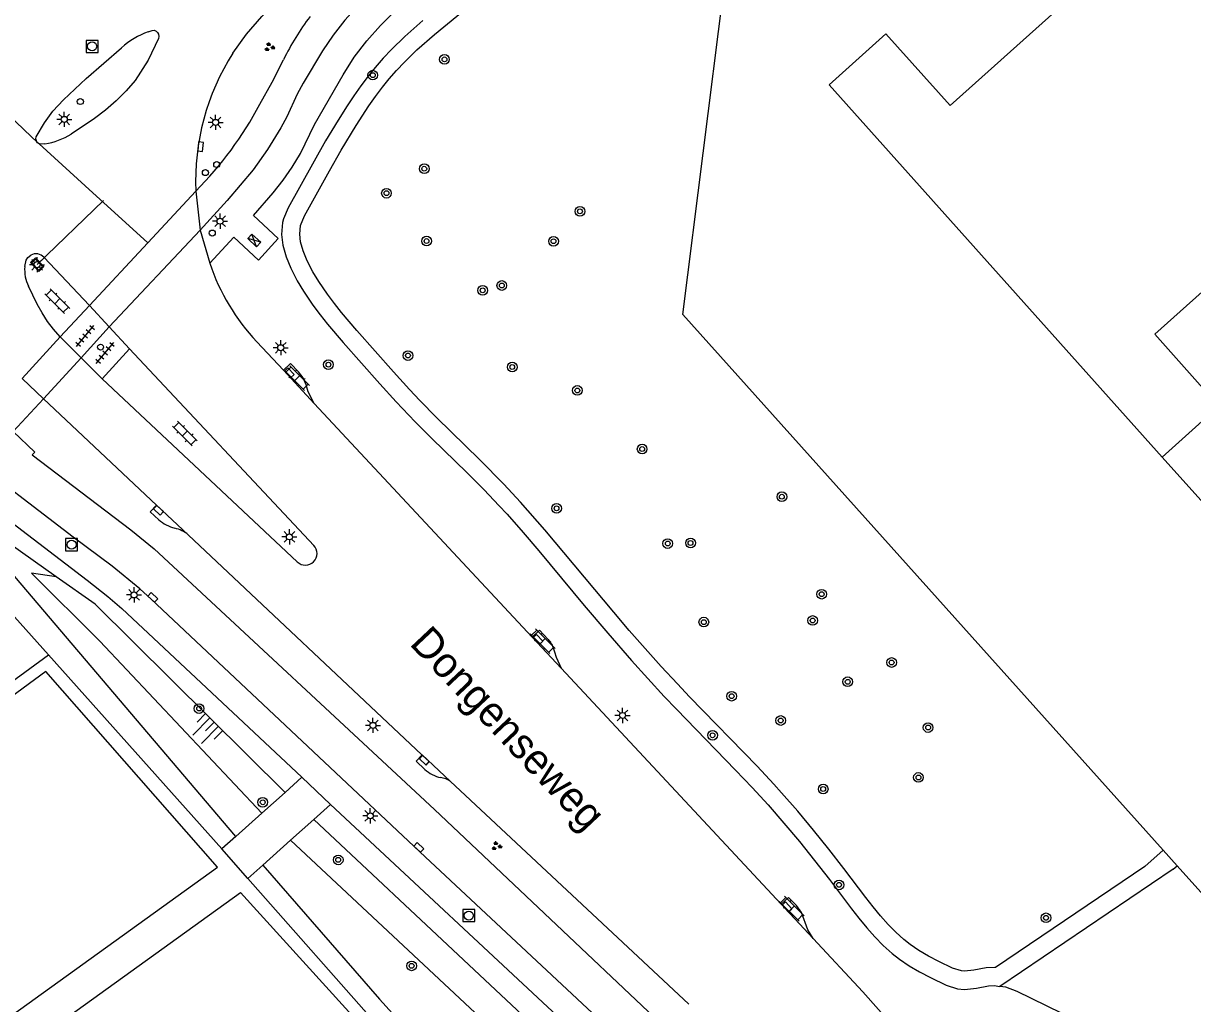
# Model space of a CAD drawing. Extents: x 130998 to 133001, y 398999 to 403002.
# Drawn here: x 131050.2 to 131146.9, y 399375.3 to 399456.3 of the extents above; entities that cross this region are included whole.
import ezdxf

# ---------------------------------------------------------------- set-up
doc = ezdxf.new("R2010")
doc.units = 0
for name, color, linetype in [('gg-afsc-hekwerk', 7, 'Continuous'), ('gg-anno-openbare ruimte label', 7, 'Continuous'), ('gg-bbg-hoofdgebouw', 7, 'Continuous'), ('gg-bbg-onder overbouw', 7, 'Continuous'), ('gg-bbg-pand overbouw', 7, 'Continuous'), ('gg-knt-BGT kruinlijn', 7, 'Continuous'), ('gg-knt-bovenkant onderkant talud', 7, 'Continuous'), ('gg-knt-onverhard', 7, 'Continuous'), ('gg-knt-verharding', 7, 'Continuous'), ('gg-knt-verharding nz', 7, 'Continuous'), ('gt-grn-groengrens', 7, 'Continuous'), ('gt-grn-groengrens NZ', 7, 'Continuous'), ('gt-grn-weggrens', 7, 'Continuous'), ('gt-knt-lijn portaal', 7, 'Continuous'), ('gt-symb-boom', 7, 'Continuous'), ('gt-symb-drukknoppaal', 7, 'Continuous'), ('gt-symb-groenvak', 7, 'Continuous'), ('gt-symb-klinker verharding', 7, 'Continuous'), ('gt-symb-kolk', 7, 'Continuous'), ('gt-symb-lichtmast', 7, 'Continuous'), ('gt-symb-rioolschacht', 7, 'Continuous'), ('gt-symb-talud symbool', 7, 'Continuous'), ('gt-symb-tegel verharding', 7, 'Continuous'), ('gt-symb-verkeersregelinstallatiekast', 7, 'Continuous'), ('gt-symb-verkeersregelinstallatiepaal', 7, 'Continuous'), ('gt-symb-wegwijzer', 7, 'Continuous')]:
    doc.layers.add(name, color=color, linetype=linetype)

# ---------------------------------------------------------------- blocks, each defined once
blk = doc.blocks.new('gt0-BOOM')
at = {"layer": 'gt-symb-boom'}
for radius in [0.4, 0.2]:
    blk.add_circle((0, 0), radius, dxfattribs=at)
blk = doc.blocks.new('gt0-VIPAAL')
at = {"layer": 'gt-symb-verkeersregelinstallatiepaal'}
blk.add_circle((0, 0), 0.25, dxfattribs=at)
blk = doc.blocks.new('gt0-LMAST')
at = {"layer": 'gt-symb-lichtmast'}
for p, q in [((-0.182, 0.173), (-0.447, 0.438)), ((-0.005, 0.246), (-0.005, 0.621)), ((0.172, 0.173), (0.437, 0.438)), ((-0.255, -0.004), (-0.63, -0.004)), ((-0.182, -0.181), (-0.447, -0.446)), ((-0.005, -0.254), (-0.005, -0.629)), ((0.437, -0.446), (0.172, -0.181)), ((0.245, -0.004), (0.62, -0.004))]:
    blk.add_line(p, q, dxfattribs=at)
blk.add_circle((-0.005, -0.004), 0.25, dxfattribs=at)
blk = doc.blocks.new('gt0-DPAAL')
at = {"layer": 'gt-symb-drukknoppaal'}
blk.add_circle((0, 0), 0.25, dxfattribs=at)
blk = doc.blocks.new('gt0-KOLK')
at = {"layer": 'gt-symb-kolk'}
blk.add_lwpolyline([(0, 0), (0.375, 0), (0.375, 0.4), (-0.375, 0.4), (-0.375, 0), (0, 0)], dxfattribs=at)
blk = doc.blocks.new('gt0-RS')
at = {"layer": 'gt-symb-rioolschacht'}
blk.add_lwpolyline([(-0.5, -0.5), (0.5, -0.5), (0.5, 0.5), (-0.5, 0.5)], close=True, dxfattribs=at)
blk.add_circle((0, 0), 0.375, dxfattribs=at)
blk = doc.blocks.new('gt0-WW')
at = {"layer": 'gt-symb-wegwijzer'}
blk.add_lwpolyline([(-0.5, 0.295), (-0.5, -0.295), (0.5, -0.295), (0.5, 0.295), (-0.5, 0.295)], dxfattribs=at)
blk.add_lwpolyline([(-0.418, -0.212), (0.417, -0.212), (0.417, 0.212), (-0.418, 0.212)], close=True, dxfattribs=at)
blk = doc.blocks.new('gt0-TEG1')
at = {"layer": 'gt-symb-tegel verharding'}
for p, q in [((-1.125, 0), (1.125, 0)), ((-0.9, -0.25), (-0.9, 0.25)), ((-0.45, -0.25), (-0.45, 0.25)), ((0, -0.25), (0, 0.25)), ((0.45, -0.25), (0.45, 0.25)), ((0.9, -0.25), (0.9, 0.25))]:
    blk.add_line(p, q, dxfattribs=at)
blk = doc.blocks.new('gt0-VRIKST')
at = {"layer": 'gt-symb-verkeersregelinstallatiekast'}
for p, q in [((-0.501, -0.249), (0.501, 0.249)), ((-0.501, 0.249), (0.501, -0.249))]:
    blk.add_line(p, q, dxfattribs=at)
blk.add_lwpolyline([(0.501, 0.249), (-0.501, 0.249), (-0.501, -0.249), (0.501, -0.249)], close=True, dxfattribs=at)
blk = doc.blocks.new('gt0-GRVAK')
at = {"layer": 'gt-symb-groenvak'}
for p, q in [((-0.11, 0.189), (-0.228, 0.24)), ((-0.182, 0.153), (0.088, 0.153)), ((-0.091, 0.211), (-0.156, 0.322)), ((-0.047, 0.214), (-0.047, 0.393)), ((-0.004, 0.211), (0.061, 0.322)), ((0.015, 0.189), (0.133, 0.24)), ((0.262, -0.052), (0.197, 0.059)), ((0.305, -0.049), (0.305, 0.13)), ((0.349, -0.052), (0.414, 0.059)), ((-0.245, -0.228), (-0.363, -0.177)), ((-0.318, -0.264), (-0.047, -0.264)), ((-0.226, -0.206), (-0.291, -0.095)), ((-0.183, -0.203), (-0.183, -0.024)), ((-0.139, -0.206), (-0.074, -0.095)), ((-0.12, -0.228), (-0.002, -0.177)), ((0.243, -0.074), (0.125, -0.023)), ((0.17, -0.11), (0.441, -0.11)), ((0.368, -0.074), (0.486, -0.023))]:
    blk.add_line(p, q, dxfattribs=at)
blk = doc.blocks.new('gt0-KL1')
at = {"layer": 'gt-symb-klinker verharding'}
for p, q in [((-1.15, 0.3), (1.15, 0.3)), ((-1, -0.3), (-1, 0.3)), ((-0.5, 0.3), (-0.5, 0.45)), ((0, -0.3), (0, 0.3)), ((0.5, 0.3), (0.5, 0.45)), ((1, -0.3), (1, 0.3)), ((-1.15, -0.3), (1.15, -0.3)), ((-0.5, -0.45), (-0.5, -0.3)), ((0.5, -0.45), (0.5, -0.3))]:
    blk.add_line(p, q, dxfattribs=at)
blk = doc.blocks.new('gt0-TALUD_1')
at = {"layer": 'gt-symb-talud symbool'}
for p, q in [((-1, -1), (-1, 0)), ((-0.5, -2), (-0.5, 0)), ((0, -1), (0, 0)), ((0.5, -2), (0.5, 0)), ((1, -1), (1, 0))]:
    blk.add_line(p, q, dxfattribs=at)

msp = doc.modelspace()

# ---------------------------------------------------------------- linework, layer by layer
at = {"layer": 'gg-afsc-hekwerk'}
for p, q in [((131052.32, 399404.104), (131037.989, 399420.131)), ((131066.65, 399388.076), (131052.32, 399404.104)), ((131068.78, 399385.621), (131066.65, 399388.076)), ((131145.573, 399386.691), (131144.418, 399387.98)), ((131205.377, 399319.974), (131145.573, 399386.691)), ((131068.78, 399385.621), (131083.736, 399368.749))]:
    msp.add_line(p, q, dxfattribs=at)
msp.add_lwpolyline([(131144.418, 399387.98), (131104.75, 399432.233), (131108.108, 399458.893)], dxfattribs=at)
at = {"layer": 'gg-bbg-hoofdgebouw'}
for points in [[(131144.344, 399420.452), (131116.835, 399451.185), (131121.515, 399455.413), (131126.82, 399449.487), (131172.16, 399490.064), (131170.189, 399492.266)], [(131155.381, 399417.574), (131160.703, 399411.648), (131202.705, 399449.241), (131185.76, 399468.221), (131143.733, 399430.607), (131149.032, 399424.665)]]:
    msp.add_lwpolyline(points, dxfattribs=at)
at = {"layer": 'gg-bbg-onder overbouw'}
msp.add_line((131149.032, 399424.665), (131144.344, 399420.452), dxfattribs=at)
at = {"layer": 'gg-bbg-pand overbouw'}
msp.add_line((131150.701, 399413.358), (131144.344, 399420.452), dxfattribs=at)
at = {"layer": 'gg-knt-BGT kruinlijn'}
msp.add_lwpolyline([(131074.247, 399390.516), (131099.871, 399366.49), (131104.685, 399356.944), (131107.454, 399349.855), (131105.813, 399343.011)], dxfattribs=at)
at = {"layer": 'gg-knt-bovenkant onderkant talud'}
for points in [[(131052.957, 399410.554), (131050.907, 399410.869), (131056.576, 399405.245), (131069.936, 399391.018)], [(131071.868, 399392.748), (131056.177, 399408.302), (131052.957, 399410.554)], [(131072.32, 399388.791), (131098.15, 399364.64), (131102.379, 399354.53)]]:
    msp.add_lwpolyline(points, dxfattribs=at)
at = {"layer": 'gg-knt-onverhard'}
for points in [[(131024.893, 399356.794), (131011.023, 399372.511), (131002.493, 399366.234), (131001.82, 399367.149), (131052.32, 399404.104)], [(131025.675, 399357.356), (131066.278, 399386.572), (131052.098, 399402.727), (131011.853, 399373.173), (131025.675, 399357.356)], [(131000, 399335.522), (131014.484, 399345.805), (131068.198, 399384.479), (131082.29, 399368.935), (131000, 399309.598)]]:
    msp.add_lwpolyline(points, dxfattribs=at)
at = {"layer": 'gg-knt-verharding'}
for p, q in [((131064.49, 399442.42), (131064.85, 399439.18)), ((131064.85, 399439.18), (131065.65, 399436.46)), ((131051.94, 399436.96), (131055.7, 399432.96)), ((131053.28, 399430.391), (131055.7, 399432.96)), ((131055.7, 399432.96), (131057.336, 399431.201)), ((131057.336, 399431.201), (131059.01, 399429.4)), ((131053.28, 399430.391), (131055.024, 399428.653)), ((131069.539, 399429.971), (131071.736, 399427.615)), ((131055.024, 399428.653), (131056.76, 399426.92)), ((131059.01, 399429.4), (131056.76, 399426.92)), ((131074.251, 399413.147), (131059.01, 399429.4)), ((131050.144, 399426.927), (131051.919, 399425.256)), ((131056.76, 399426.92), (131072.88, 399411.79)), ((131071.736, 399427.615), (131074.286, 399424.882)), ((131051.919, 399425.256), (131061.246, 399416.486)), ((131074.286, 399424.882), (131092.301, 399405.568)), ((131061.246, 399416.486), (131063.863, 399414.024)), ((131092.301, 399405.568), (131094.683, 399403.015)), ((131094.683, 399403.015), (131112.867, 399383.52)), ((131083.193, 399395.848), (131085.508, 399393.686)), ((131073.261, 399393.995), (131071.868, 399392.748)), ((131085.508, 399393.686), (131105.231, 399375.266)), ((131071.868, 399392.748), (131069.936, 399391.018)), ((131069.936, 399391.018), (131067.806, 399389.111)), ((131075.636, 399391.76), (131074.247, 399390.516)), ((131111.64, 399358.193), (131075.636, 399391.76)), ((131074.247, 399390.516), (131072.32, 399388.791)), ((131067.806, 399389.111), (131066.65, 399388.076)), ((131072.32, 399388.791), (131070.035, 399386.744)), ((131070.035, 399386.744), (131068.78, 399385.621)), ((131112.867, 399383.52), (131115.517, 399380.679))]:
    msp.add_line(p, q, dxfattribs=at)
for points in [[(131101.079, 399475.499), (131081.401, 399460.77), (131080.159, 399459.819), (131078.978, 399458.794), (131077.86, 399457.7), (131076.811, 399456.54), (131075.844, 399455.312), (131074.974, 399454.014), (131073.372, 399451.333), (131072.879, 399450.421), (131072.003, 399448.543), (131071.511, 399447.631), (131070.422, 399445.868), (131069.231, 399444.171), (131067.091, 399441.63), (131064.85, 399439.18)], [(131067.567, 399453.824), (131068.683, 399455.384), (131069.942, 399456.83), (131071.286, 399458.196), (131072.666, 399459.525), (131074.09, 399460.804), (131075.569, 399462.019), (131077.1, 399463.169), (131078.68, 399464.25), (131093.28, 399475.205)], [(131065.65, 399436.46), (131067.625, 399438.617), (131069.677, 399436.717), (131071.286, 399438.497), (131069.248, 399440.393), (131070.896, 399442.266), (131071.704, 399443.315), (131072.461, 399444.401), (131073.145, 399445.534), (131074.307, 399447.912), (131076.657, 399452.03), (131077.575, 399453.474), (131078.614, 399454.833), (131079.754, 399456.111), (131080.973, 399457.313), (131082.267, 399458.434), (131100.438, 399471.931), (131100.578, 399471.694)], [(131060.566, 399455.586), (131060.88, 399455.69), (131061.049, 399455.701), (131061.207, 399455.641), (131061.334, 399455.523), (131061.415, 399455.371), (131061.442, 399455.2), (131061.411, 399455.03), (131060.561, 399453.24), (131059.479, 399451.568), (131058.726, 399450.694), (131057.913, 399449.875), (131057.045, 399449.114), (131056.126, 399448.417), (131054.198, 399447.134)], [(131051.37, 399446.477), (131051.317, 399446.564), (131051.284, 399446.731), (131051.309, 399446.9), (131051.98, 399448.07), (131052.68, 399449.01), (131053.563, 399449.947), (131055.423, 399451.727), (131058.354, 399454.254)], [(131069.774, 399449.588), (131070.806, 399451.408), (131071.749, 399453.275)], [(131051.552, 399446.31), (131051.406, 399446.418), (131051.37, 399446.477)], [(131052.03, 399446.319), (131051.705, 399446.288), (131051.552, 399446.31)], [(131050.36, 399436.18), (131050.483, 399436.704), (131050.602, 399436.924), (131050.869, 399437.139)], [(131053.28, 399430.391), (131052.735, 399431.006), (131052.237, 399431.66), (131051.788, 399432.349), (131051.391, 399433.069), (131050.66, 399434.553)], [(131029.727, 399428.747), (131037.272, 399422.546), (131038.106, 399423.571), (131055.512, 399410.285), (131057.236, 399408.926), (131058.386, 399407.938), (131073.261, 399393.995)], [(131074.286, 399424.882), (131073.78, 399425.837), (131073.62, 399426.422), (131073.358, 399426.987), (131072.983, 399427.485), (131072.332, 399428.177), (131071.736, 399427.615)], [(131051.919, 399425.256), (131049.408, 399422.553), (131051.179, 399420.86), (131050.972, 399420.631), (131059.123, 399414.439), (131061.042, 399412.867), (131084.22, 399391.33), (131111.949, 399365.123)], [(131112.327, 399360.429), (131083.456, 399387.438), (131060.8, 399408.712), (131059.855, 399409.558), (131057.596, 399411.446), (131054.358, 399413.84), (131044.989, 399420.985)], [(131061.434, 399415.268), (131060.709, 399415.914), (131061.246, 399416.486)], [(131063.863, 399414.024), (131083.18, 399395.86), (131083.193, 399395.848)], [(131092.301, 399405.568), (131092.9, 399406.135), (131093.604, 399405.371), (131093.932, 399404.896), (131094.136, 399404.356), (131094.257, 399403.905), (131094.683, 399403.015)], [(131083.422, 399394.652), (131082.703, 399395.324), (131083.193, 399395.848)], [(131115.517, 399380.679), (131115.075, 399381.4), (131114.535, 399382.837), (131114.131, 399383.4), (131113.482, 399384.071), (131112.867, 399383.52)], [(131115.517, 399380.679), (131119.62, 399376.28), (131123.05, 399372.4)]]:
    msp.add_lwpolyline(points, dxfattribs=at)
for centre, radius, start, end in [((131089.534, 399444.81), 19.697, 142.35954, 154.54752), ((131063.005, 399449.033), 6.992, 110.41512, 131.69506), ((131084.094, 399443.248), 19.622, 147.3831, 182.41724), ((131043.635, 399463.326), 29.53, 314.93134, 332.27597), ((131051.117, 399452.04), 5.793, 279.0717, 302.13304), ((131051.281, 399436.309), 0.926, 44.62304, 116.40027), ((131082.214, 399441.977), 17.459, 198.42248, 223.44788), ((131053.489, 399435.916), 3.14, 175.17432, 205.72034), ((131063.509, 399417.611), 3.129, 228.47179, 256.17497), ((131062.15, 399411.961), 2.682, 50.2949, 76.82483), ((131073.55, 399412.484), 0.965, 226.02322, 43.3887), ((131085.231, 399396.554), 2.625, 226.44136, 259.28922), ((131084.437, 399392.007), 1.991, 57.45607, 81.15303)]:
    msp.add_arc(centre, radius, start, end, dxfattribs=at)
at = {"layer": 'gg-knt-verharding nz'}
msp.add_line((131057.336, 399431.201), (131055.024, 399428.653), dxfattribs=at)
at = {"layer": 'gt-grn-groengrens'}
for p, q in [((131067.806, 399389.111), (131044.375, 399416.625)), ((131142.909, 399386.627), (131144.418, 399387.98)), ((131145.242, 399386.394), (131130.929, 399376.718)), ((131145.242, 399386.394), (131145.573, 399386.691))]:
    msp.add_line(p, q, dxfattribs=at)
for points in [[(131142.909, 399386.627), (131130.57, 399378.286), (131130.512, 399378.295), (131129.806, 399378.246), (131128.779, 399378.059), (131128.005, 399377.972), (131127.75, 399378), (131127.031, 399378.227), (131125.892, 399378.774), (131125.04, 399379.229), (131124.251, 399379.694), (131123.52, 399380.191), (131123, 399380.6), (131122.334, 399381.197), (131121.694, 399381.845), (131121.071, 399382.543), (131120.458, 399383.285), (131119.852, 399384.058), (131118.043, 399386.451), (131116.796, 399388.059), (131115.529, 399389.64), (131114.232, 399391.193), (131112.898, 399392.718), (131112.253, 399393.43), (131110.871, 399394.908), (131105.283, 399400.651), (131104.286, 399401.703), (131102.942, 399403.16), (131101.622, 399404.633), (131100.316, 399406.127), (131099.025, 399407.635), (131093.334, 399414.44), (131091.329, 399416.726), (131089.941, 399418.22), (131087.955, 399420.227), (131084.383, 399423.716), (131083.004, 399425.119), (131082.142, 399426.037), (131080.816, 399427.499), (131077.809, 399430.896), (131076.542, 399432.378), (131075.943, 399433.127), (131075.37, 399433.892), (131074.65, 399434.959), (131074.177, 399435.751), (131073.703, 399436.665), (131073.366, 399437.471), (131073.152, 399438.233), (131073.081, 399438.854), (131073.145, 399439.568), (131073.478, 399440.386), (131075.534, 399444.093), (131076.512, 399445.805), (131077.731, 399447.824), (131078.79, 399449.454), (131079.34, 399450.237), (131079.909, 399450.997), (131080.459, 399451.679), (131081.077, 399452.39), (131081.727, 399453.08), (131082.769, 399454.085), (131084.227, 399455.356), (131096.655, 399465.61)], [(131083.262, 399456.505), (131082.501, 399455.855), (131081.754, 399455.19), (131080.651, 399454.125), (131079.965, 399453.397), (131079.309, 399452.642), (131078.725, 399451.918), (131078.126, 399451.118), (131077.551, 399450.3), (131076.998, 399449.466), (131076.249, 399448.279), (131075.218, 399446.563), (131072.127, 399441.043), (131071.74, 399440.123), (131071.662, 399439.83), (131071.573, 399438.835), (131071.675, 399437.942), (131071.947, 399436.977), (131072.333, 399436.053), (131072.867, 399435.019), (131073.38, 399434.159), (131074.157, 399433.009), (131074.757, 399432.209), (131075.381, 399431.428), (131076.681, 399429.907), (131079.698, 399426.499), (131081.041, 399425.018), (131082.619, 399423.363), (131084.035, 399421.952), (131086.902, 399419.159), (131088.315, 399417.744), (131089.542, 399416.457), (131090.217, 399415.72), (131091.542, 399414.223), (131092.842, 399412.702), (131096.592, 399408.195), (131098.529, 399405.904), (131100.498, 399403.64), (131101.832, 399402.151), (131103.189, 399400.68), (131104.2, 399399.613), (131109.093, 399394.596), (131110.47, 399393.148), (131111.781, 399391.717), (131113.091, 399390.219), (131114.368, 399388.69), (131115.618, 399387.131), (131116.85, 399385.541), (131118.664, 399383.142), (131119.29, 399382.344), (131119.933, 399381.566), (131120.6, 399380.818), (131121.299, 399380.11), (131122.035, 399379.451), (131122.633, 399378.98), (131123.448, 399378.426), (131124.306, 399377.92), (131125.199, 399377.444), (131126.484, 399376.827), (131127.44, 399376.525), (131128.007, 399376.463), (131128.997, 399376.574), (131129.992, 399376.755), (131130.455, 399376.787), (131130.929, 399376.718)], [(131070.035, 399386.744), (131079.661, 399375.674), (131100.304, 399352.91)], [(131155.409, 399353.758), (131153.339, 399358.026), (131152.392, 399359.788), (131150.998, 399362.079), (131149.969, 399363.598), (131149.242, 399364.404), (131148.538, 399365.127), (131147.818, 399365.821), (131146.327, 399367.154), (131144.884, 399368.381), (131143.344, 399369.655), (131142.562, 399370.279), (131140.968, 399371.488), (131140.149, 399372.07), (131139.318, 399372.631), (131138.474, 399373.165), (131137.617, 399373.669), (131136.91, 399374.056), (131136.031, 399374.509), (131132.371, 399376.292), (131131.423, 399376.645), (131130.929, 399376.718)]]:
    msp.add_lwpolyline(points, dxfattribs=at)
at = {"layer": 'gt-grn-groengrens NZ'}
msp.add_line((131052.957, 399410.554), (131044.375, 399416.625), dxfattribs=at)
at = {"layer": 'gt-grn-weggrens'}
for p, q in [((131060.522, 399438.15), (131064.49, 399442.42)), ((131057.336, 399431.201), (131064.85, 399439.18)), ((131055.7, 399432.96), (131060.522, 399438.15)), ((131050.144, 399426.927), (131053.28, 399430.391)), ((131051.919, 399425.256), (131055.024, 399428.653)), ((131075.636, 399391.76), (131073.261, 399393.995))]:
    msp.add_line(p, q, dxfattribs=at)
for points in [[(131041.368, 399456.011), (131050.905, 399446.902), (131051.37, 399446.477)], [(131060.522, 399438.15), (131055.34, 399442.85), (131051.552, 399446.31)]]:
    msp.add_lwpolyline(points, dxfattribs=at)
at = {"layer": 'gt-knt-lijn portaal'}
msp.add_line((131051.384, 399436.343), (131056.879, 399441.648), dxfattribs=at)

# ---------------------------------------------------------------- block references
at = {"layer": 'gt-symb-boom'}
for p in [(131085.04, 399453.297), (131079.117, 399451.997), (131083.372, 399444.266), (131080.249, 399442.244), (131096.234, 399440.746), (131083.562, 399438.289), (131094.054, 399438.276), (131088.199, 399434.22), (131089.779, 399434.62), (131082.023, 399428.833), (131075.453, 399428.084), (131090.64, 399427.886), (131096.024, 399425.951), (131101.374, 399421.11), (131112.921, 399417.172), (131094.304, 399416.209), (131103.491, 399413.304), (131105.375, 399413.351), (131116.209, 399409.12), (131106.472, 399406.814), (131115.461, 399406.95), (131121.986, 399403.478), (131118.363, 399401.885), (131108.768, 399400.695), (131064.765, 399399.673), (131112.822, 399398.686), (131107.194, 399397.468), (131125.004, 399398.103), (131124.206, 399393.983), (131116.334, 399393.024), (131070.025, 399391.933), (131076.262, 399387.173), (131117.645, 399385.107), (131134.746, 399382.387), (131082.324, 399378.417)]:
    msp.add_blockref('gt0-BOOM', p, dxfattribs=at)
at = {"layer": 'gt-symb-drukknoppaal', "rotation": 43.099402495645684}
msp.add_blockref('gt0-DPAAL', (131066.221, 399444.612), dxfattribs=at)
at = {"layer": 'gt-symb-groenvak'}
for p in [(131070.572, 399454.311), (131089.339, 399388.313)]:
    msp.add_blockref('gt0-GRVAK', p, dxfattribs=at)
at = {"layer": 'gt-symb-klinker verharding'}
for p, rotation in [((131053.048, 399433.326), -45.0404917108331), ((131072.865, 399426.97), -44.999999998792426), ((131063.591, 399422.391), -44.999999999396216), ((131093.156, 399405.239), -45.000000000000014), ((131113.736, 399383.142), -45.000000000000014)]:
    msp.add_blockref('gt0-KL1', p, dxfattribs=dict(at, rotation=rotation))
at = {"layer": 'gt-symb-kolk'}
for p, rotation in [((131064.686, 399446.105), -95.79610065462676), ((131072.065, 399427.274), -46.90510202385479), ((131061.55, 399416.2), 136.7578281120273), ((131060.8, 399408.712), -43.1965437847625), ((131092.608, 399405.24), -46.94423037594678), ((131083.514, 399395.55), 137.14809157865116), ((131082.794, 399388.057), -43.337956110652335), ((131113.188, 399383.149), -47.59519960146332)]:
    msp.add_blockref('gt0-KOLK', p, dxfattribs=dict(at, rotation=rotation))
at = {"layer": 'gt-symb-lichtmast'}
for p in [(131053.631, 399448.345), (131066.136, 399448.096), (131066.506, 399439.935), (131051.384, 399436.343), (131071.515, 399429.483), (131072.23, 399413.859), (131059.395, 399409.067), (131099.758, 399399.106), (131079.136, 399398.287), (131078.912, 399390.813)]:
    msp.add_blockref('gt0-LMAST', p, dxfattribs=at)
at = {"layer": 'gt-symb-rioolschacht'}
for p in [(131055.927, 399454.369), (131054.227, 399413.21), (131087.052, 399382.574)]:
    msp.add_blockref('gt0-RS', p, dxfattribs=at)
at = {"layer": 'gt-symb-talud symbool', "xscale": 0.9998739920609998, "yscale": 0.9998739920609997, "rotation": -44.59480322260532}
msp.add_blockref('gt0-TALUD_1', (131066.009, 399398.556), dxfattribs=at)
at = {"layer": 'gt-symb-tegel verharding', "rotation": 50.19442890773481}
for p in [(131055.349, 399430.44), (131056.993, 399429.037)]:
    msp.add_blockref('gt0-TEG1', p, dxfattribs=at)
at = {"layer": 'gt-symb-verkeersregelinstallatiekast', "rotation": 137.3403312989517}
msp.add_blockref('gt0-VRIKST', (131069.317, 399438.344), dxfattribs=at)
at = {"layer": 'gt-symb-verkeersregelinstallatiepaal'}
for p, rotation in [((131054.952, 399449.817), -46.90059750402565), ((131065.289, 399443.945), -46.90059750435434), ((131065.853, 399438.947), -46.90059750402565), ((131056.62, 399429.527), -46.900597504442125)]:
    msp.add_blockref('gt0-VIPAAL', p, dxfattribs=dict(at, rotation=rotation))
at = {"layer": 'gt-symb-wegwijzer', "rotation": -46.90059750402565}
msp.add_blockref('gt0-WW', (131051.384, 399436.344), dxfattribs=at)

# ---------------------------------------------------------------- texts
at = {"layer": 'gg-anno-openbare ruimte label'}
msp.add_text('Dongenseweg', height=2.5, rotation=313.3, dxfattribs=at).set_placement((131082.081, 399404.99))

doc.saveas('drawing.dxf')
